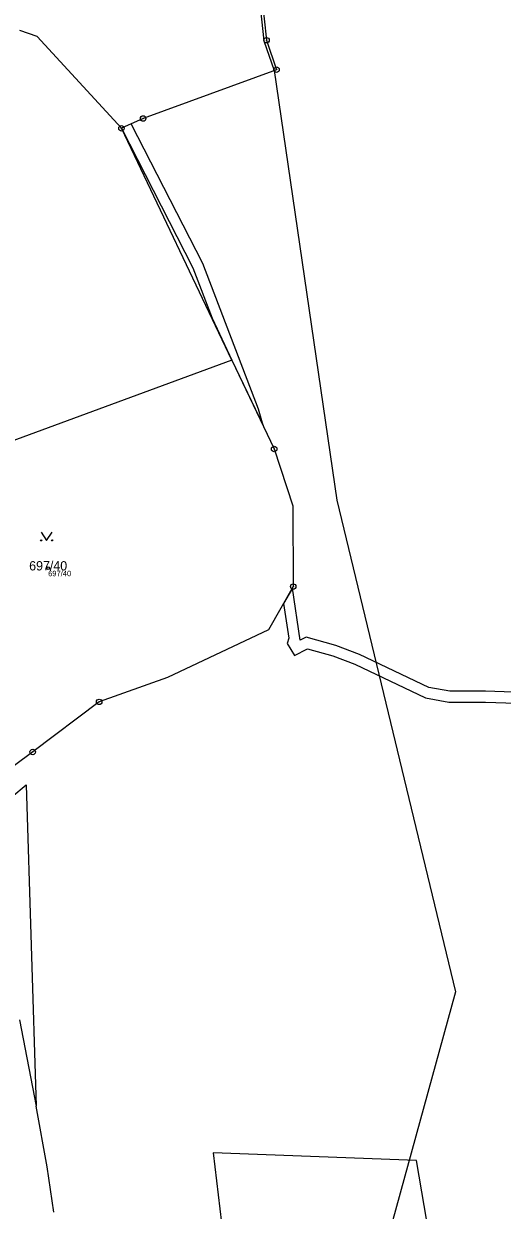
# Model space of a CAD drawing. Extents: x -869390 to -864576, y -1040967 to -1036941.
# Drawn here: x -866154.8 to -866067.2, y -1038414.6 to -1038197.3 of the extents above; entities that cross this region are included whole.
import ezdxf

# ---------------------------------------------------------------- set-up
doc = ezdxf.new("R2010")
doc.units = 0
for name, color, linetype in [('Definiční body', 7, 'Continuous'), ('Hranice parcel', 7, 'Continuous'), ('Parcelní čísla', 7, 'Continuous'), ('Vnitřní kresba', 7, 'Continuous'), ('Věcná břemena k části', 7, 'Continuous'), ('Značky bodu BP', 7, 'Continuous'), ('Značky kultur', 7, 'Continuous')]:
    doc.layers.add(name, color=color, linetype=linetype)

msp = doc.modelspace()

# ---------------------------------------------------------------- linework, layer by layer
at = {"layer": 'Definiční body'}
msp.add_circle((-866150.36, -1038297.02), 0.25, dxfattribs=at)
at = {"layer": 'Hranice parcel'}
for p, q in [((-866113.73, -1038169.99), (-866110.38, -1038200.35)), ((-866152.37, -1038199.67), (-866155.52, -1038198.55)), ((-866136.94, -1038216.48), (-866152.37, -1038199.67)), ((-866110.38, -1038200.35), (-866108.54, -1038205.74)), ((-866108.54, -1038205.74), (-866132.97, -1038214.68)), ((-866132.97, -1038214.68), (-866136.94, -1038216.48)), ((-866116.7, -1038258.95), (-866136.94, -1038216.48)), ((-866116.7, -1038258.95), (-866169.93, -1038278.56)), ((-866116.7, -1038258.95), (-866108.98, -1038275.2)), ((-866108.98, -1038275.2), (-866105.56, -1038285.62)), ((-866105.56, -1038285.62), (-866105.49, -1038300.41)), ((-866105.49, -1038300.41), (-866110, -1038308.33)), ((-866110, -1038308.33), (-866128.51, -1038317.03)), ((-866128.51, -1038317.03), (-866141.02, -1038321.52)), ((-866141.02, -1038321.52), (-866153.18, -1038330.7)), ((-866153.18, -1038330.7), (-866167.53, -1038341.26)), ((-866166.39, -1038346.75), (-866154.37, -1038336.7)), ((-866154.37, -1038336.7), (-866152.53, -1038395.58)), ((-866155.63, -1038379.73), (-866152.53, -1038395.58)), ((-866150.52, -1038406.67), (-866152.53, -1038395.58)), ((-866082.93, -1038405.5), (-866120.14, -1038404.11)), ((-866120.14, -1038404.11), (-866116.44, -1038435.23)), ((-866149.3, -1038414.99), (-866150.52, -1038406.67)), ((-866078.57, -1038430.87), (-866082.93, -1038405.5))]:
    msp.add_line(p, q, dxfattribs=at)
at = {"layer": 'Vnitřní kresba'}
for p, q in [((-866114.23, -1038170.03), (-866110.87, -1038200.46)), ((-866110.87, -1038200.46), (-866109.01, -1038205.9)), ((-866109.01, -1038205.9), (-866097.51, -1038284.6)), ((-866097.51, -1038284.6), (-866075.76, -1038374.61)), ((-866075.76, -1038374.61), (-866112.73, -1038508.98))]:
    msp.add_line(p, q, dxfattribs=at)
at = {"layer": 'Věcná břemena k části'}
msp.add_lwpolyline([(-866123.88, -1038242.05), (-866120.36, -1038251.27), (-866116.7, -1038258.95), (-866111.02, -1038270.9), (-866111.86, -1038267.94), (-866122.04, -1038241.23), (-866135.18, -1038215.68), (-866136.94, -1038216.48)], close=True, dxfattribs=at)
msp.add_lwpolyline([(-866056.69, -1038320.03), (-866070.27, -1038319.55), (-866076.85, -1038319.59), (-866080.64, -1038318.89), (-866093.33, -1038312.84), (-866097.68, -1038311.17), (-866103.12, -1038309.66), (-866104.23, -1038310.25), (-866105.65, -1038300.7), (-866107.25, -1038303.5), (-866106.3, -1038309.87), (-866106.6, -1038310.86), (-866105.26, -1038313.05), (-866102.89, -1038311.8), (-866098.22, -1038313.09), (-866094.19, -1038314.64), (-866081.26, -1038320.81), (-866077.03, -1038321.59), (-866070.29, -1038321.55), (-866057.19, -1038322.01)], dxfattribs=at)
at = {"layer": 'Značky bodu BP'}
for centre, radius in [((-866110.38, -1038200.35), 0.5), ((-866110.38, -1038200.35), 0.0303), ((-866108.54, -1038205.74), 0.5), ((-866108.54, -1038205.74), 0.0303), ((-866132.97, -1038214.68), 0.5), ((-866132.97, -1038214.68), 0.0303), ((-866136.94, -1038216.48), 0.5), ((-866136.94, -1038216.48), 0.0303), ((-866108.98, -1038275.2), 0.5), ((-866108.98, -1038275.2), 0.0303), ((-866105.49, -1038300.41), 0.5), ((-866105.49, -1038300.41), 0.0303), ((-866141.02, -1038321.52), 0.5), ((-866141.02, -1038321.52), 0.0303), ((-866153.18, -1038330.7), 0.5), ((-866153.18, -1038330.7), 0.0303)]:
    msp.add_circle(centre, radius, dxfattribs=at)
at = {"layer": 'Značky kultur'}
msp.add_lwpolyline([(-866151.63, -1038290.44), (-866150.63, -1038291.94), (-866149.63, -1038290.44)], dxfattribs=at)
for centre in [(-866151.63, -1038291.94), (-866149.63, -1038291.94)]:
    msp.add_circle(centre, 0.1, dxfattribs=at)

# ---------------------------------------------------------------- texts
at = {"layer": 'Definiční body'}
msp.add_text('697/40', height=1, dxfattribs=at).set_placement((-866150.36, -1038298.51))
at = {"layer": 'Parcelní čísla'}
msp.add_text('697/40', height=1.7, dxfattribs=at).set_placement((-866153.83, -1038297.45))

doc.saveas('drawing.dxf')
